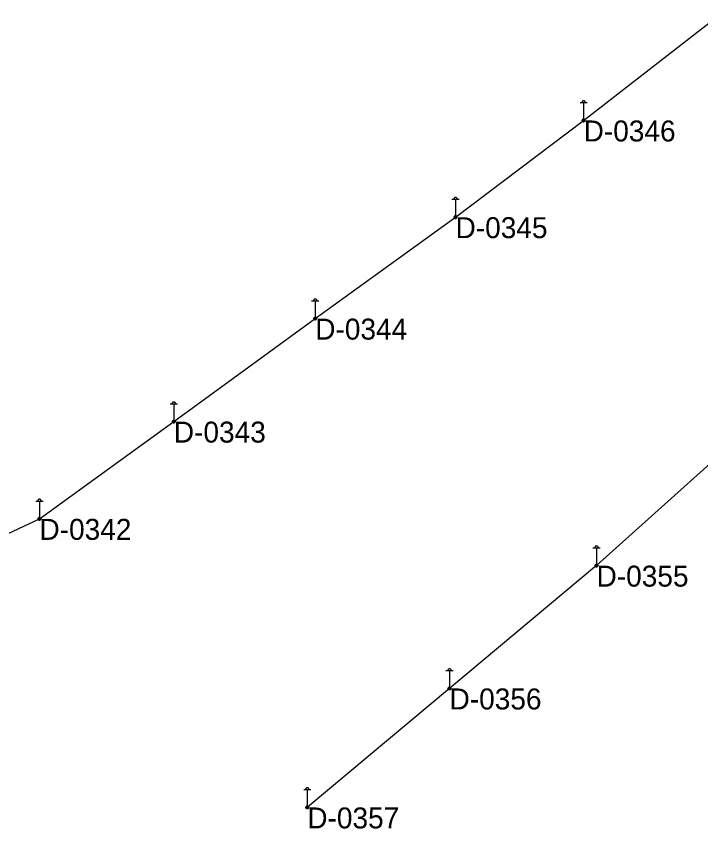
# Model space of a CAD drawing. Extents: x -729889 to -691139, y -995431 to -974354.
# Drawn here: x -726351.5 to -726253.6, y -978381.6 to -978265.4 of the extents above; entities that cross this region are included whole.
import ezdxf

# ---------------------------------------------------------------- set-up
doc = ezdxf.new("R2010")
doc.units = 0
for name, color, linetype in [('Atributy', 7, 'Continuous'), ('Kabelové vedení VO', 7, 'Continuous'), ('Světelný bod na stožáru sadovém', 7, 'Continuous')]:
    doc.layers.add(name, color=color, linetype=linetype)

# ---------------------------------------------------------------- blocks, each defined once
blk = doc.blocks.new('6.571')
at = {"layer": 'Světelný bod na stožáru sadovém'}
for p, q in [((-0.51, 2.54), (0.51, 2.54)), ((0, 2.54), (0, 0.2))]:
    blk.add_line(p, q, dxfattribs=at)
for points in [[(0.25, 2.54), (0.25, 2.56), (0.25, 2.58), (0.24, 2.6), (0.24, 2.62), (0.23, 2.64), (0.22, 2.66), (0.21, 2.69), (0.19, 2.7), (0.18, 2.72), (0.16, 2.73), (0.15, 2.75), (0.13, 2.76), (0.11, 2.77), (0.09, 2.78), (0.07, 2.78), (0.05, 2.79), (0.02, 2.79), (0, 2.79), (-0.02, 2.79), (-0.05, 2.79), (-0.07, 2.78), (-0.09, 2.78), (-0.11, 2.77), (-0.13, 2.76), (-0.15, 2.75), (-0.16, 2.73), (-0.18, 2.72), (-0.19, 2.7), (-0.21, 2.69), (-0.22, 2.66), (-0.23, 2.64), (-0.24, 2.62), (-0.24, 2.6), (-0.25, 2.58), (-0.25, 2.56), (-0.25, 2.54)], [(-0.2, 0), (-0.17, -0.1), (-0.08, -0.18), (0.04, -0.19), (0.13, -0.14), (0.19, -0.05), (0.18, 0.07), (0.12, 0.15), (0.02, 0.19), (-0.09, 0.17), (-0.17, 0.09), (-0.18, -0.01), (-0.15, -0.1), (-0.06, -0.17), (0.04, -0.17), (0.12, -0.12), (0.17, -0.03), (0.16, 0.08), (0.1, 0.14), (0.01, 0.17), (-0.09, 0.14), (-0.15, 0.07), (-0.16, -0.01), (-0.12, -0.1), (-0.04, -0.15), (0.04, -0.15), (0.12, -0.1), (0.15, -0.01), (0.14, 0.07), (0.08, 0.13), (-0.01, 0.15), (-0.09, 0.12), (-0.13, 0.06), (-0.14, -0.02), (-0.1, -0.1), (-0.03, -0.13), (0.04, -0.13), (0.11, -0.08), (0.13, 0), (0.12, 0.07), (0.06, 0.12), (-0.02, 0.13), (-0.08, 0.1), (-0.12, 0.05), (-0.12, -0.03), (-0.08, -0.09), (-0.02, -0.11), (0.05, -0.11), (0.1, -0.06), (0.11, 0.01), (0.1, 0.06), (0.05, 0.11), (-0.02, 0.11), (-0.07, 0.09), (-0.1, 0.04), (-0.1, -0.03), (-0.06, -0.08), (-0.02, -0.1), (0.05, -0.08), (0.09, -0.04), (0.1, 0.01), (0.08, 0.06), (0.03, 0.09), (-0.02, 0.09), (-0.06, 0.07), (-0.08, 0.02), (-0.08, -0.03), (-0.05, -0.06), (-0.01, -0.08), (0.04, -0.06), (0.07, -0.03), (0.07, 0.01), (0.06, 0.05), (0.02, 0.07), (-0.02, 0.07), (-0.05, 0.05), (-0.07, 0.02), (-0.06, -0.03), (-0.04, -0.05), (0, -0.06), (0.04, -0.04), (0.05, -0.02), (0.06, 0.01), (0.04, 0.04), (0.01, 0.05), (-0.02, 0.05), (-0.04, 0.04), (-0.05, 0.01), (-0.04, -0.02), (-0.02, -0.03), (0.01, -0.04), (0.03, -0.03), (0.04, -0.01), (0.04, 0.01), (0.02, 0.03), (0.01, 0.04), (-0.01, 0.03), (-0.02, 0.02), (-0.03, 0.01), (-0.02, -0.01), (-0.01, -0.02)], [(-0.01, -0.02), (0.01, -0.02), (0.01, -0.01), (0.02, 0), (0.02, 0.01), (0.01, 0.02), (0, 0.02), (-0.01, 0.01), (-0.01, 0.01), (-0.01, 0.01)]]:
    blk.add_lwpolyline(points, dxfattribs=at)
blk.add_circle((0, 0), 0.203, dxfattribs=at)

msp = doc.modelspace()

# ---------------------------------------------------------------- linework, layer by layer
at = {"layer": 'Kabelové vedení VO'}
for p, q in [((-726270.36, -978280.33), (-726251.18, -978265.43)), ((-726288.68, -978294.16), (-726270.36, -978280.33)), ((-726308.75, -978308.67), (-726288.68, -978294.16)), ((-726328.98, -978323.4), (-726308.75, -978308.67)), ((-726242.84, -978320.88), (-726268.51, -978344)), ((-726348.2, -978337.31), (-726328.98, -978323.4)), ((-726367.29, -978346.23), (-726348.2, -978337.31)), ((-726268.51, -978344), (-726289.54, -978361.57)), ((-726289.54, -978361.57), (-726309.89, -978378.59))]:
    msp.add_line(p, q, dxfattribs=at)

# ---------------------------------------------------------------- block references
at = {"layer": 'Světelný bod na stožáru sadovém', "xscale": 1.0016949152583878, "yscale": 1.0016949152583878}
for p in [(-726270.36, -978280.33), (-726288.68, -978294.16), (-726308.75, -978308.67), (-726328.98, -978323.4), (-726348.2, -978337.31), (-726268.51, -978344), (-726289.54, -978361.57), (-726309.89, -978378.59)]:
    msp.add_blockref('6.571', p, dxfattribs=at)

# ---------------------------------------------------------------- texts
at = {"layer": 'Atributy'}
for s, p in [('D-0346', (-726270.36, -978283.34)), ('D-0345', (-726288.68, -978297.17)), ('D-0344', (-726308.75, -978311.68)), ('D-0343', (-726328.98, -978326.41)), ('D-0342', (-726348.2, -978340.32)), ('D-0355', (-726268.51, -978347.01)), ('D-0356', (-726289.54, -978364.58)), ('D-0357', (-726309.89, -978381.6))]:
    msp.add_text(s, height=3, dxfattribs=at).set_placement(p)

doc.saveas('drawing.dxf')
